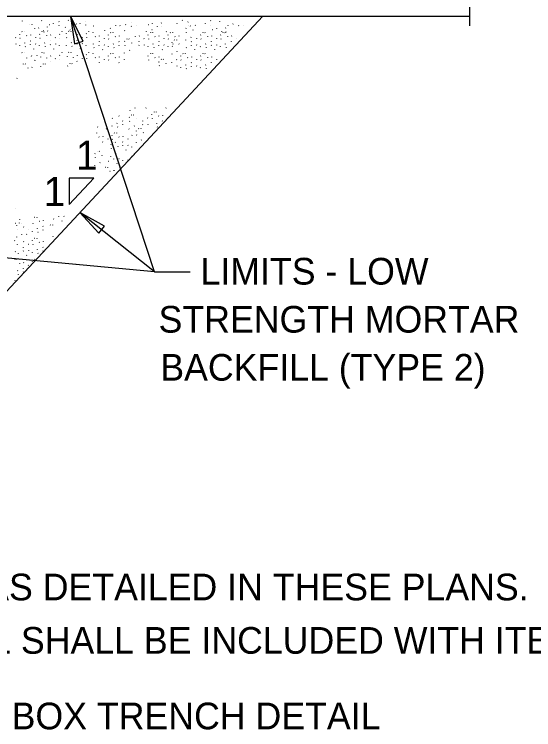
# Model space of a CAD drawing. Extents: x -1609 to 1184, y -412 to 394.
# Drawn here: x 602.29 to 607.74, y 221.01 to 228.51 of the extents above; entities that cross this region are included whole.
import ezdxf

# ---------------------------------------------------------------- set-up
doc = ezdxf.new("R2010")
doc.units = 0
for name, color, linetype in [('Default', 7, 'Continuous'), ('SH_Data', 7, 'Continuous'), ('ST_Details', 7, 'Continuous'), ('ST_Text', 7, 'Continuous')]:
    doc.layers.add(name, color=color, linetype=linetype)

msp = doc.modelspace()

# ---------------------------------------------------------------- linework, layer by layer
at = {"layer": 'Default'}
for p, q in [((597.982, 228.4934), (607.0671, 228.4934)), ((604.8954, 228.4934), (601.9154, 225.2934)), ((602.8662, 226.7967), (602.8662, 226.5205)), ((603.1234, 226.7967), (602.8662, 226.7967)), ((603.1234, 226.7967), (602.8662, 226.5205))]:
    msp.add_line(p, q, dxfattribs=at)
for points in [[(602.9206, 228.2032), (603.0124, 228.2323), (602.8788, 228.4934)], [(603.1749, 226.2174), (603.235, 226.2927), (602.9787, 226.4353)]]:
    msp.add_lwpolyline(points, close=True, dxfattribs=at)
at = {"layer": 'ST_Details'}
msp.add_line((607.0671, 228.3944), (607.0671, 228.7231), dxfattribs=at)
at = {"layer": 'ST_Text'}
for p, q in [((602.3746, 228.4416), (602.3762, 228.4451)), ((602.5754, 228.446), (602.577, 228.4496)), ((602.7584, 228.4393), (602.7599, 228.437)), ((602.8557, 228.4507), (602.8573, 228.4542)), ((603.7595, 225.8123), (602.8788, 228.4934)), ((602.9804, 228.4176), (602.9819, 228.4212)), ((603.0387, 228.444), (603.0403, 228.4416)), ((603.5153, 228.43), (603.5169, 228.4276)), ((603.8313, 228.4226), (603.8329, 228.4261)), ((603.9959, 228.4224), (603.9963, 228.4188)), ((604.0517, 228.4483), (604.0533, 228.4518)), ((604.1114, 228.4322), (604.1129, 228.4358)), ((604.3481, 228.446), (604.3497, 228.4495)), ((604.4455, 228.4367), (604.447, 228.4402)), ((602.4511, 228.4086), (602.4526, 228.4062)), ((602.4734, 228.4077), (602.475, 228.4053)), ((602.4997, 228.3659), (602.5013, 228.3635)), ((602.5436, 228.3705), (602.5452, 228.374)), ((602.6366, 228.3795), (602.6382, 228.383)), ((602.6598, 228.4086), (602.6613, 228.4062)), ((602.7, 228.413), (602.7016, 228.4165)), ((602.7597, 228.3969), (602.7612, 228.4004)), ((602.824, 228.3751), (602.8255, 228.3787)), ((602.873, 228.35), (602.8746, 228.3477)), ((602.9169, 228.3842), (602.9185, 228.3877)), ((602.9194, 228.3458), (602.9209, 228.3434)), ((602.9401, 228.4132), (602.9417, 228.4109)), ((603.04, 228.4016), (603.0416, 228.4051)), ((603.1178, 228.3951), (603.1194, 228.3928)), ((603.2963, 228.368), (603.2979, 228.3656)), ((603.3506, 228.4001), (603.3522, 228.3977)), ((603.397, 228.3958), (603.3985, 228.3935)), ((603.457, 228.4036), (603.4585, 228.4071)), ((603.5166, 228.3875), (603.5182, 228.3911)), ((603.571, 228.3951), (603.5726, 228.3928)), ((603.6944, 228.409), (603.696, 228.4066)), ((603.7331, 228.3563), (603.7347, 228.354)), ((603.7383, 228.4135), (603.7399, 228.4171)), ((603.7874, 228.3884), (603.7889, 228.3861)), ((603.8337, 228.3842), (603.8353, 228.3818)), ((604.0899, 228.3655), (604.0915, 228.369)), ((604.113, 228.3945), (604.1146, 228.3922)), ((604.1354, 228.3936), (604.137, 228.3913)), ((604.1617, 228.3518), (604.1633, 228.3495)), ((604.1878, 228.3992), (604.1894, 228.3969)), ((604.2923, 228.42), (604.2927, 228.4165)), ((604.3435, 228.3983), (604.345, 228.396)), ((604.3698, 228.3565), (604.3714, 228.3542)), ((604.4137, 228.3611), (604.4153, 228.3646)), ((604.5067, 228.3701), (604.5082, 228.3737)), ((604.5298, 228.3992), (604.5314, 228.3969)), ((604.5834, 228.4103), (604.585, 228.4138)), ((604.6431, 228.3942), (604.6446, 228.3977)), ((604.6975, 228.4018), (604.6991, 228.3994)), ((602.3465, 228.3041), (602.3481, 228.3077)), ((602.3696, 228.3332), (602.3712, 228.3309)), ((602.392, 228.3323), (602.3936, 228.33)), ((602.4183, 228.2905), (602.4199, 228.2882)), ((602.4622, 228.2951), (602.4638, 228.2986)), ((602.5552, 228.3041), (602.5568, 228.3077)), ((602.5783, 228.3332), (602.5799, 228.3309)), ((602.5927, 228.3454), (602.5942, 228.343)), ((602.6007, 228.3323), (602.6023, 228.33)), ((602.627, 228.2905), (602.6286, 228.2882)), ((602.639, 228.3411), (602.6406, 228.3388)), ((602.6709, 228.2951), (602.6725, 228.2986)), ((602.7639, 228.3041), (602.7655, 228.3077)), ((602.787, 228.3332), (602.7886, 228.3309)), ((602.8355, 228.3088), (602.8371, 228.3123)), ((602.8587, 228.3379), (602.8603, 228.3355)), ((602.881, 228.337), (602.8826, 228.3346)), ((602.9073, 228.2952), (602.9089, 228.2928)), ((602.9512, 228.2998), (602.9528, 228.3033)), ((603.0003, 228.2747), (603.0019, 228.2723)), ((603.0442, 228.3088), (603.0458, 228.3123)), ((603.0674, 228.3379), (603.0689, 228.3355)), ((603.1131, 228.323), (603.1146, 228.3206)), ((603.1394, 228.2812), (603.141, 228.2788)), ((603.1833, 228.2858), (603.1849, 228.2893)), ((603.238, 228.3416), (603.2396, 228.3452)), ((603.2763, 228.2948), (603.2779, 228.2983)), ((603.2994, 228.3239), (603.301, 228.3215)), ((603.3218, 228.323), (603.3233, 228.3206)), ((603.3481, 228.2812), (603.3497, 228.2788)), ((603.392, 228.2858), (603.3936, 228.2893)), ((603.4467, 228.3416), (603.4483, 228.3452)), ((603.5568, 228.2812), (603.5584, 228.2788)), ((603.6007, 228.2858), (603.6023, 228.2893)), ((603.6748, 228.33), (603.6763, 228.3335)), ((603.6937, 228.2948), (603.6952, 228.2983)), ((603.7168, 228.3239), (603.7184, 228.3215)), ((603.7392, 228.323), (603.7407, 228.3206)), ((603.7655, 228.2812), (603.7671, 228.2788)), ((603.8094, 228.2858), (603.811, 228.2893)), ((603.8835, 228.33), (603.885, 228.3335)), ((603.9024, 228.2948), (603.9039, 228.2983)), ((603.9255, 228.3239), (603.9271, 228.3215)), ((603.9479, 228.323), (603.9494, 228.3206)), ((603.9742, 228.2812), (603.9757, 228.2788)), ((604.0181, 228.2858), (604.0197, 228.2893)), ((604.0923, 228.3271), (604.0939, 228.3247)), ((604.1421, 228.2729), (604.1436, 228.2764)), ((604.2444, 228.2948), (604.246, 228.2983)), ((604.2676, 228.3239), (604.2691, 228.3215)), ((604.2899, 228.323), (604.2915, 228.3206)), ((604.3162, 228.2812), (604.3178, 228.2788)), ((604.3601, 228.2858), (604.3617, 228.2893)), ((604.4531, 228.2948), (604.4547, 228.2983)), ((604.4627, 228.336), (604.4643, 228.3336)), ((604.4762, 228.3239), (604.4778, 228.3215)), ((604.4986, 228.323), (604.5002, 228.3206)), ((604.5091, 228.3318), (604.5107, 228.3294)), ((604.5249, 228.2812), (604.5265, 228.2788)), ((604.5688, 228.2858), (604.5704, 228.2893)), ((602.3026, 228.27), (602.3041, 228.2676)), ((602.304, 228.2031), (602.3056, 228.2007)), ((602.3489, 228.2658), (602.3505, 228.2634)), ((602.3987, 228.2115), (602.4002, 228.2151)), ((602.457, 228.2379), (602.4586, 228.2355)), ((602.4583, 228.1955), (602.4599, 228.199)), ((602.5113, 228.27), (602.5128, 228.2676)), ((602.5127, 228.2031), (602.5143, 228.2007)), ((602.5576, 228.2658), (602.5592, 228.2634)), ((602.6074, 228.2115), (602.6089, 228.2151)), ((602.6657, 228.2379), (602.6673, 228.2355)), ((602.667, 228.1955), (602.6686, 228.199)), ((602.7199, 228.27), (602.7215, 228.2676)), ((602.7214, 228.2031), (602.723, 228.2007)), ((602.7663, 228.2658), (602.7679, 228.2634)), ((602.838, 228.2704), (602.8395, 228.2681)), ((602.8877, 228.2162), (602.8893, 228.2198)), ((602.946, 228.2426), (602.9476, 228.2402)), ((602.9473, 228.2001), (602.9489, 228.2037)), ((603.0018, 228.2077), (603.0033, 228.2054)), ((603.0466, 228.2704), (603.0482, 228.2681)), ((603.1198, 228.2022), (603.1213, 228.2057)), ((603.1781, 228.2285), (603.1797, 228.2262)), ((603.2323, 228.2606), (603.2339, 228.2583)), ((603.2787, 228.2564), (603.2803, 228.254)), ((603.3284, 228.2022), (603.33, 228.2057)), ((603.3868, 228.2285), (603.3884, 228.2262)), ((603.4462, 228.228), (603.4478, 228.2315)), ((603.4693, 228.2571), (603.4709, 228.2547)), ((603.4917, 228.2562), (603.4933, 228.2538)), ((603.518, 228.2144), (603.5196, 228.212)), ((603.5955, 228.2285), (603.5971, 228.2262)), ((603.6497, 228.2606), (603.6513, 228.2583)), ((603.6961, 228.2564), (603.6977, 228.254)), ((603.7458, 228.2022), (603.7474, 228.2057)), ((603.8042, 228.2285), (603.8058, 228.2262)), ((603.8584, 228.2606), (603.86, 228.2583)), ((603.9048, 228.2564), (603.9064, 228.254)), ((603.9449, 228.2178), (603.9464, 228.2213)), ((603.9545, 228.2022), (603.9561, 228.2057)), ((603.968, 228.2469), (603.9696, 228.2445)), ((603.9904, 228.246), (603.9919, 228.2436)), ((604.0167, 228.2042), (604.0182, 228.2018)), ((604.0863, 228.2469), (604.0867, 228.2434)), ((604.1462, 228.2285), (604.1478, 228.2262)), ((604.2005, 228.2606), (604.202, 228.2583)), ((604.2468, 228.2564), (604.2484, 228.254)), ((604.2966, 228.2022), (604.2981, 228.2057)), ((604.3549, 228.2285), (604.3565, 228.2262)), ((604.4092, 228.2606), (604.4107, 228.2583)), ((604.4555, 228.2564), (604.4571, 228.254)), ((604.5053, 228.2022), (604.5068, 228.2057)), ((604.5636, 228.2285), (604.5652, 228.2262)), ((604.6179, 228.2606), (604.6181, 228.2602)), ((602.3429, 228.1856), (602.3433, 228.1821)), ((602.4044, 228.1752), (602.4059, 228.1728)), ((602.494, 228.1499), (602.4956, 228.1535)), ((602.5516, 228.1856), (602.552, 228.1821)), ((602.6131, 228.1752), (602.6146, 228.1728)), ((602.7027, 228.1499), (602.7043, 228.1535)), ((602.7603, 228.1856), (602.7607, 228.1821)), ((602.8319, 228.1903), (602.8323, 228.1868)), ((602.8934, 228.1799), (602.895, 228.1775)), ((602.983, 228.1546), (602.9846, 228.1582)), ((603.0406, 228.1903), (603.041, 228.1868)), ((603.1255, 228.1658), (603.127, 228.1635)), ((603.1794, 228.1861), (603.181, 228.1896)), ((603.2151, 228.1406), (603.2167, 228.1441)), ((603.2338, 228.1937), (603.2354, 228.1914)), ((603.2727, 228.1763), (603.273, 228.1727)), ((603.3342, 228.1658), (603.3357, 228.1635)), ((603.3881, 228.1861), (603.3896, 228.1896)), ((603.4486, 228.1896), (603.4502, 228.1872)), ((603.4984, 228.1354), (603.4999, 228.1389)), ((603.5968, 228.1861), (603.5983, 228.1896)), ((603.6512, 228.1937), (603.6528, 228.1914)), ((603.69, 228.1763), (603.6904, 228.1727)), ((603.7516, 228.1658), (603.7531, 228.1635)), ((603.8055, 228.1861), (603.807, 228.1896)), ((603.8412, 228.1406), (603.8427, 228.1441)), ((603.8599, 228.1937), (603.8615, 228.1914)), ((603.8987, 228.1763), (603.8991, 228.1727)), ((603.9473, 228.1794), (603.9489, 228.1771)), ((603.997, 228.1252), (603.9986, 228.1287)), ((604.0936, 228.1658), (604.0951, 228.1635)), ((604.1475, 228.1861), (604.1491, 228.1896)), ((604.1832, 228.1406), (604.1848, 228.1441)), ((604.2019, 228.1937), (604.2035, 228.1914)), ((604.2408, 228.1763), (604.2412, 228.1727)), ((604.3023, 228.1658), (604.3038, 228.1635)), ((604.3562, 228.1861), (604.3578, 228.1896)), ((604.3919, 228.1406), (604.3935, 228.1441)), ((604.4106, 228.1937), (604.4122, 228.1914)), ((604.4495, 228.1763), (604.4499, 228.1727)), ((604.511, 228.1658), (604.5125, 228.1635)), ((602.3696, 228.1125), (602.3712, 228.1101)), ((602.392, 228.1116), (602.3936, 228.1092)), ((602.417, 228.0569), (602.4185, 228.0545)), ((602.4709, 228.0771), (602.4725, 228.0807)), ((602.5253, 228.0847), (602.5269, 228.0824)), ((602.5642, 228.0673), (602.5646, 228.0638)), ((602.5783, 228.1125), (602.5799, 228.1101)), ((602.6007, 228.1116), (602.6023, 228.1092)), ((602.6257, 228.0569), (602.6272, 228.0545)), ((602.6709, 228.0744), (602.6725, 228.0779)), ((602.7199, 228.0493), (602.7215, 228.0469)), ((602.7639, 228.0834), (602.7655, 228.0869)), ((602.787, 228.1125), (602.7886, 228.1101)), ((602.8445, 228.072), (602.8449, 228.0684)), ((602.8587, 228.1172), (602.8603, 228.1148)), ((602.881, 228.1163), (602.8826, 228.1139)), ((602.906, 228.0616), (602.9076, 228.0592)), ((602.9512, 228.079), (602.9528, 228.0826)), ((603.0003, 228.0539), (603.0019, 228.0516)), ((603.0442, 228.0881), (603.0458, 228.0916)), ((603.0466, 228.0497), (603.0482, 228.0473)), ((603.0674, 228.1172), (603.0689, 228.1148)), ((603.1131, 228.1022), (603.1146, 228.0999)), ((603.1394, 228.0604), (603.141, 228.0581)), ((603.1833, 228.065), (603.1849, 228.0685)), ((603.2763, 228.074), (603.2779, 228.0776)), ((603.2994, 228.1031), (603.301, 228.1008)), ((603.3218, 228.1022), (603.3233, 228.0999)), ((603.3481, 228.0604), (603.3497, 228.0581)), ((603.392, 228.065), (603.3936, 228.0685)), ((603.4426, 228.1095), (603.443, 228.1059)), ((603.6937, 228.074), (603.6952, 228.0776)), ((603.7168, 228.1031), (603.7184, 228.1008)), ((603.7392, 228.1022), (603.7407, 228.0999)), ((603.7655, 228.0604), (603.7671, 228.0581)), ((603.8094, 228.065), (603.811, 228.0685)), ((603.9412, 228.0993), (603.9416, 228.0957)), ((604.0357, 228.074), (604.0373, 228.0776)), ((604.0589, 228.1031), (604.0604, 228.1008)), ((604.0812, 228.1022), (604.0828, 228.0999)), ((604.1075, 228.0604), (604.1091, 228.0581)), ((604.1514, 228.065), (604.153, 228.0685)), ((604.2444, 228.074), (604.246, 228.0776)), ((604.2676, 228.1031), (604.2691, 228.1008)), ((604.2899, 228.1022), (604.2915, 228.0999)), ((604.3162, 228.0604), (604.3178, 228.0581)), ((604.3601, 228.065), (604.3617, 228.0685)), ((602.3822, 227.9942), (602.3838, 227.9918)), ((602.4046, 227.9933), (602.4062, 227.9909)), ((602.5066, 228.0316), (602.5082, 228.0352)), ((602.5909, 227.9942), (602.5925, 227.9918)), ((602.6133, 227.9933), (602.6148, 227.9909)), ((602.6657, 228.0172), (602.6673, 228.0148)), ((602.7663, 228.045), (602.7679, 228.0427)), ((602.8481, 227.9697), (602.8497, 227.9733)), ((602.8713, 227.9988), (602.8728, 227.9965)), ((602.8936, 227.9979), (602.8952, 227.9956)), ((602.946, 228.0218), (602.9476, 228.0195)), ((603.1781, 228.0078), (603.1797, 228.0055)), ((603.2323, 228.0399), (603.2339, 228.0376)), ((603.2787, 228.0357), (603.2803, 228.0333)), ((603.3868, 228.0078), (603.3884, 228.0055)), ((603.441, 228.0399), (603.4426, 228.0376)), ((603.6961, 228.0357), (603.6977, 228.0333)), ((603.8075, 228.0141), (603.8091, 228.0177)), ((603.8099, 227.9758), (603.8115, 227.9734)), ((603.8306, 228.0432), (603.8322, 228.0409)), ((603.853, 228.0423), (603.8545, 228.04)), ((603.8793, 228.0005), (603.8809, 227.9982)), ((603.9375, 228.0078), (603.9391, 228.0055)), ((603.9918, 228.0399), (603.9933, 228.0376)), ((603.9932, 227.973), (603.9948, 227.9706)), ((604.0381, 228.0357), (604.0397, 228.0333)), ((604.0879, 227.9815), (604.0894, 227.985)), ((604.1462, 228.0078), (604.1478, 228.0055)), ((604.2005, 228.0399), (604.202, 228.0376)), ((604.2019, 227.973), (604.2035, 227.9706)), ((604.2468, 228.0357), (604.2484, 228.0333)), ((604.2966, 227.9815), (604.2981, 227.985)), ((604.3549, 228.0078), (604.3565, 228.0055)), ((604.4092, 228.0399), (604.4107, 228.0376)), ((602.4309, 227.9515), (602.4325, 227.9491)), ((602.4748, 227.956), (602.4764, 227.9596)), ((602.5678, 227.9651), (602.5694, 227.9686)), ((604.0321, 227.9555), (604.0325, 227.952)), ((604.0936, 227.9451), (604.0951, 227.9428)), ((604.1475, 227.9654), (604.1491, 227.9689)), ((604.2408, 227.9555), (604.2412, 227.952)), ((604.3023, 227.9451), (604.3038, 227.9428)), ((602.3163, 227.8419), (602.3178, 227.8454)), ((603.5559, 227.5309), (603.5575, 227.5344)), ((603.6708, 227.5292), (603.6724, 227.5327)), ((603.8795, 227.5292), (603.8811, 227.5327)), ((603.3864, 227.449), (603.388, 227.4467)), ((603.5002, 227.505), (603.5005, 227.5014)), ((603.5193, 227.4616), (603.5209, 227.4593)), ((603.5416, 227.4607), (603.5432, 227.4584)), ((603.732, 227.4627), (603.7336, 227.4662)), ((603.7552, 227.4917), (603.7567, 227.4894)), ((603.7775, 227.4908), (603.7791, 227.4885)), ((603.8038, 227.449), (603.8054, 227.4467)), ((603.8477, 227.4536), (603.8493, 227.4572)), ((603.317, 227.4243), (603.3186, 227.4219)), ((603.3668, 227.3701), (603.3683, 227.3736)), ((603.4251, 227.3964), (603.4267, 227.3941)), ((603.4961, 227.4325), (603.4977, 227.4361)), ((603.4986, 227.3942), (603.5001, 227.3918)), ((603.568, 227.4189), (603.5695, 227.4166)), ((603.6338, 227.3964), (603.6354, 227.3941)), ((603.6881, 227.4285), (603.6896, 227.4262)), ((603.7344, 227.4243), (603.736, 227.4219)), ((603.7842, 227.3701), (603.7857, 227.3736)), ((603.8425, 227.3964), (603.8441, 227.3941)), ((603.8968, 227.4285), (603.8983, 227.4262)), ((603.1638, 227.3337), (603.1654, 227.3314)), ((603.2534, 227.3085), (603.255, 227.312)), ((603.311, 227.3441), (603.3114, 227.3406)), ((603.3725, 227.3337), (603.3741, 227.3314)), ((603.4264, 227.354), (603.428, 227.3575)), ((603.4925, 227.314), (603.4929, 227.3105)), ((603.5483, 227.34), (603.5499, 227.3435)), ((603.5931, 227.3165), (603.5947, 227.3142)), ((603.6154, 227.3156), (603.617, 227.3133)), ((603.6351, 227.354), (603.6367, 227.3575)), ((603.6895, 227.3616), (603.6911, 227.3592)), ((603.7899, 227.3337), (603.7914, 227.3314)), ((603.1514, 227.2701), (603.153, 227.2678)), ((603.1777, 227.2283), (603.1793, 227.226)), ((603.2216, 227.2329), (603.2232, 227.2364)), ((603.3146, 227.2419), (603.3162, 227.2455)), ((603.3378, 227.271), (603.3393, 227.2686)), ((603.3601, 227.2701), (603.3617, 227.2678)), ((603.3864, 227.2283), (603.388, 227.226)), ((603.4303, 227.2329), (603.4319, 227.2364)), ((603.5233, 227.2419), (603.5249, 227.2455)), ((603.5699, 227.2874), (603.5715, 227.291)), ((603.5724, 227.2491), (603.5739, 227.2467)), ((603.6417, 227.2738), (603.6433, 227.2715)), ((603.2164, 227.1757), (603.218, 227.1733)), ((603.2707, 227.2078), (603.2722, 227.2054)), ((603.3028, 227.1449), (603.3044, 227.1484)), ((603.317, 227.2035), (603.3186, 227.2012)), ((603.3259, 227.174), (603.3275, 227.1716)), ((603.3483, 227.1731), (603.3498, 227.1707)), ((603.4251, 227.1757), (603.4267, 227.1733)), ((603.4794, 227.2078), (603.4809, 227.2054)), ((603.5663, 227.1689), (603.5667, 227.1654)), ((603.6221, 227.1949), (603.6237, 227.1984)), ((603.158, 227.0798), (603.1596, 227.0774)), ((603.1804, 227.0789), (603.1819, 227.0765)), ((603.3052, 227.1065), (603.3068, 227.1041)), ((603.3746, 227.1313), (603.3762, 227.1289)), ((603.4264, 227.1333), (603.428, 227.1368)), ((603.4621, 227.0877), (603.4637, 227.0913)), ((603.4808, 227.1409), (603.4824, 227.1385)), ((603.5197, 227.1234), (603.5201, 227.1199)), ((603.1349, 227.0507), (603.1364, 227.0542)), ((603.1373, 227.0123), (603.1389, 227.01)), ((603.2067, 227.0371), (603.2082, 227.0347)), ((603.2992, 227.0264), (603.2996, 227.0228)), ((603.3321, 226.9954), (603.3337, 226.999)), ((603.355, 227.0523), (603.3565, 227.0558)), ((603.3866, 227.003), (603.3882, 227.0007)), ((603.5233, 227.0212), (603.5249, 227.0247)), ((603.5465, 227.0503), (603.548, 227.0479)), ((603.1312, 226.9322), (603.1316, 226.9286)), ((603.187, 226.9581), (603.1886, 226.9616)), ((603.2782, 226.9752), (603.2798, 226.9728)), ((603.3679, 226.9499), (603.3694, 226.9535)), ((603.4254, 226.9856), (603.4258, 226.982)), ((603.4794, 226.9871), (603.4809, 226.9847)), ((603.4869, 226.9752), (603.4885, 226.9728)), ((603.2435, 226.9124), (603.2451, 226.9101)), ((603.2658, 226.9115), (603.2674, 226.9092)), ((603.2922, 226.8698), (603.2937, 226.8674)), ((603.3361, 226.8743), (603.3376, 226.8779)), ((602.304, 226.4786), (602.3056, 226.4763)), ((602.8101, 226.3971), (602.8116, 226.3947)), ((603.7595, 225.8123), (602.9787, 226.4353)), ((602.3026, 226.3248), (602.3041, 226.3225)), ((602.3388, 226.3262), (602.3403, 226.3239)), ((602.3465, 226.359), (602.3481, 226.3625)), ((602.3611, 226.3253), (602.3627, 226.323)), ((602.4823, 226.3206), (602.4838, 226.3182)), ((602.503, 226.3881), (602.5045, 226.3857)), ((602.5253, 226.3872), (602.5269, 226.3848)), ((602.5516, 226.3454), (602.5532, 226.343)), ((602.5955, 226.35), (602.5971, 226.3535)), ((602.7017, 226.3692), (602.7033, 226.3669)), ((602.7556, 226.3895), (602.7572, 226.393)), ((602.7913, 226.344), (602.7929, 226.3475)), ((602.3156, 226.2971), (602.3172, 226.3007)), ((602.318, 226.2588), (602.3196, 226.2564)), ((602.3874, 226.2835), (602.389, 226.2812)), ((602.4374, 226.2579), (602.4389, 226.2556)), ((602.532, 226.2664), (602.5336, 226.2699)), ((602.5903, 226.2927), (602.5919, 226.2904)), ((602.5916, 226.2503), (602.5932, 226.2538)), ((602.667, 226.3065), (602.6686, 226.3041)), ((602.6893, 226.3056), (602.6909, 226.3032)), ((602.312, 226.1786), (602.3124, 226.1751)), ((602.3678, 226.2045), (602.3694, 226.2081)), ((602.4186, 226.2048), (602.4202, 226.2083)), ((602.4762, 226.2405), (602.4766, 226.2369)), ((602.5377, 226.23), (602.5393, 226.2277)), ((602.696, 226.1848), (602.6976, 226.1884)), ((602.2924, 226.142), (602.294, 226.1397)), ((602.3187, 226.1002), (602.3203, 226.0979)), ((602.3868, 226.1292), (602.3884, 226.1327)), ((602.4359, 226.1041), (602.4375, 226.1018)), ((602.4798, 226.1382), (602.4814, 226.1418)), ((602.4823, 226.0999), (602.4838, 226.0975)), ((602.503, 226.1673), (602.5045, 226.165)), ((602.5253, 226.1664), (602.5269, 226.1641)), ((602.5516, 226.1246), (602.5532, 226.1223)), ((602.5955, 226.1292), (602.5971, 226.1327)), ((603.7595, 225.8123), (601.1154, 226.0579)), ((602.2991, 226.0213), (602.3007, 226.0248)), ((602.3816, 226.072), (602.3832, 226.0697)), ((602.3829, 226.0296), (602.3845, 226.0331)), ((602.4374, 226.0372), (602.4389, 226.0348)), ((602.4762, 226.0197), (602.4766, 226.0162)), ((602.532, 226.0457), (602.5336, 226.0492)), ((602.5903, 226.072), (602.5919, 226.0697)), ((602.5916, 226.0296), (602.5932, 226.0331)), ((602.2943, 225.9466), (602.2959, 225.9442)), ((602.3166, 225.9457), (602.3182, 225.9433)), ((602.329, 226.0093), (602.3306, 226.007)), ((602.4186, 225.9841), (602.4202, 225.9876)), ((602.503, 225.9466), (602.5045, 225.9442)), ((602.5377, 226.0093), (602.5393, 226.007)), ((602.3429, 225.9039), (602.3445, 225.9015)), ((602.3868, 225.9085), (602.3884, 225.912)), ((602.4359, 225.8834), (602.4375, 225.881)), ((602.4798, 225.9175), (602.4814, 225.921)), ((602.3233, 225.8249), (602.3249, 225.8285)), ((602.3816, 225.8513), (602.3832, 225.8489)), ((602.3829, 225.8088), (602.3845, 225.8124)), ((603.7595, 225.8123), (604.1344, 225.8123)), ((602.2943, 225.7259), (602.2959, 225.7235)), ((602.3166, 225.725), (602.3169, 225.7246)), ((602.329, 225.7886), (602.3306, 225.7862))]:
    msp.add_line(p, q, dxfattribs=at)

# ---------------------------------------------------------------- texts
at = {"layer": 'SH_Data'}
for s, height, p in [('1', 0.3054, (602.9361, 226.8842)), ('1', 0.3054, (602.5977, 226.5033)), ('LIMITS - LOW', 0.28, (604.2434, 225.6795)), ('STRENGTH MORTAR', 0.28, (603.8031, 225.1755)), ('BACKFILL (TYPE 2)', 0.28, (603.8211, 224.6715)), ('A  - SEAL JOINTS AS DETAILED IN THESE PLANS. PAYMENT', 0.28, (598.801, 222.3672)), ('    FOR JOINT SEAL SHALL BE INCLUDED WITH ITEM 611.', 0.28, (598.801, 221.8072)), ('BOX TRENCH DETAIL', 0.28, (602.2614, 221.0145))]:
    msp.add_text(s, height=height, dxfattribs=at).set_placement(p)

doc.saveas('drawing.dxf')
